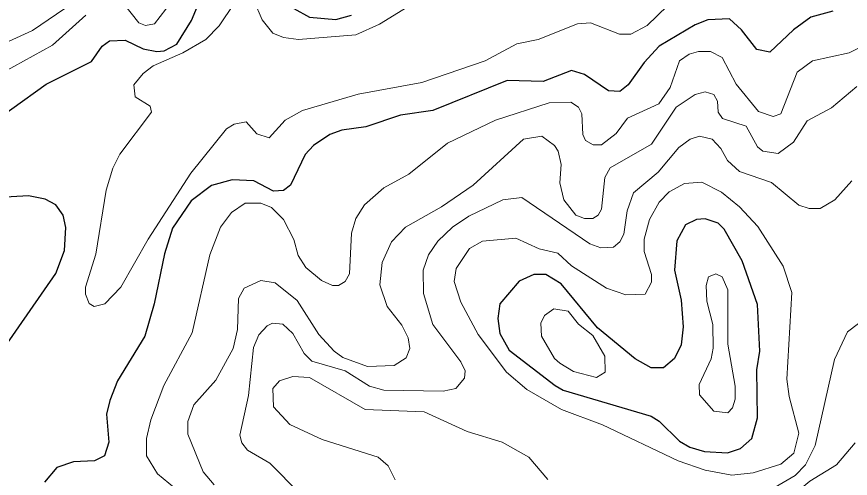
# Model space of a CAD drawing. Extents: x 577 to 602.9, y 7483.8 to 7511.6.
# Drawn here: x 578.987 to 580.203, y 7485.164 to 7485.838 of the extents above; entities that cross this region are included whole.
import ezdxf

# ---------------------------------------------------------------- set-up
doc = ezdxf.new("R2010")
doc.units = 0
doc.header["$LTSCALE"] = 0.032
doc.layers.add('1', color=7, linetype='Continuous', lineweight=25)
doc.layers.add('2', color=7, linetype='Continuous', lineweight=13)

msp = doc.modelspace()

# ---------------------------------------------------------------- linework, layer by layer
at = {"layer": '1'}
for points in [[(578.9301, 7485.6675), (579.0303, 7485.7391), (579.0963, 7485.7725), (579.1122, 7485.7947), (579.1226, 7485.8027), (579.1456, 7485.8035), (579.1719, 7485.7908), (579.1917, 7485.7869), (579.2025, 7485.7879), (579.2208, 7485.7977), (579.2424, 7485.832), (579.3126, 7486.0007)], [(580.177, 7485.8456), (580.1452, 7485.8369), (580.1197, 7485.8186), (580.0855, 7485.786), (580.0665, 7485.79), (580.0442, 7485.8186), (580.0267, 7485.8345), (579.9949, 7485.8329), (579.9766, 7485.8258), (579.9241, 7485.7947), (579.9019, 7485.7709), (579.8788, 7485.7383), (579.8669, 7485.7288), (579.8502, 7485.7295), (579.8152, 7485.7534), (579.7961, 7485.759), (579.7547, 7485.7431), (579.7023, 7485.7447), (579.5941, 7485.7009), (579.5472, 7485.6938), (579.4963, 7485.6771), (579.4613, 7485.6723), (579.4438, 7485.6659), (579.42, 7485.65), (579.408, 7485.6365), (579.3866, 7485.592), (579.3762, 7485.584), (579.3619, 7485.5832), (579.3333, 7485.5983), (579.3015, 7485.5999), (579.2713, 7485.5912), (579.2419, 7485.5689), (579.2148, 7485.5292), (579.2029, 7485.4918), (579.1878, 7485.4186), (579.1743, 7485.3717), (579.1345, 7485.3065), (579.1234, 7485.2779), (579.1186, 7485.258), (579.1218, 7485.2167), (579.1154, 7485.1968), (579.1011, 7485.1896), (579.0701, 7485.188), (579.0462, 7485.1801), (579.028, 7485.1586)], [(579.3914, 7485.8496), (579.4144, 7485.8369), (579.4526, 7485.8337), (579.4756, 7485.8401)], [(578.9699, 7485.355), (579.0447, 7485.4632), (579.0574, 7485.4966), (579.059, 7485.53), (579.055, 7485.5482), (579.0447, 7485.5634), (579.0288, 7485.5713), (579.0049, 7485.5761), (578.962, 7485.5737)]]:
    msp.add_lwpolyline(points, dxfattribs=at)
msp.add_lwpolyline([(580.0708, 7485.3499), (580.0673, 7485.4178), (580.045, 7485.4815), (580.0187, 7485.5276), (580.01, 7485.5363), (579.9909, 7485.5427), (579.9782, 7485.5419), (579.9623, 7485.5339), (579.9496, 7485.5109), (579.9464, 7485.4679), (579.9559, 7485.4242), (579.9591, 7485.3852), (579.9559, 7485.359), (579.9464, 7485.3391), (579.9305, 7485.3256), (579.9122, 7485.3256), (579.8891, 7485.3383), (579.8343, 7485.3836), (579.781, 7485.4481), (579.7587, 7485.4616), (579.7412, 7485.4616), (579.7198, 7485.452), (579.6919, 7485.4186), (579.6887, 7485.3972), (579.6919, 7485.3757), (579.7054, 7485.351), (579.7722, 7485.2994), (579.7842, 7485.293), (579.9122, 7485.2548), (579.9241, 7485.2477), (579.9535, 7485.2182), (579.9686, 7485.2095), (579.9901, 7485.2031), (580.0235, 7485.2015), (580.0426, 7485.2079), (580.0593, 7485.2222), (580.0673, 7485.2524), (580.0665, 7485.3224)], close=True, dxfattribs=at)
at = {"layer": '2'}
for points in [[(579.3333, 7485.8615), (579.3452, 7485.8329), (579.3611, 7485.8138), (579.3762, 7485.8075), (579.3985, 7485.8043), (579.482, 7485.8114), (579.5162, 7485.8266), (579.6196, 7485.891)], [(579.9663, 7485.883), (579.9066, 7485.825), (579.8828, 7485.8122), (579.8661, 7485.8122), (579.8239, 7485.8289), (579.8048, 7485.8274), (579.7476, 7485.8043), (579.7166, 7485.7979), (579.6705, 7485.7733), (579.5782, 7485.7415), (579.4852, 7485.7248), (579.4041, 7485.7009), (579.3786, 7485.6866)], [(578.9516, 7485.7908), (579.0105, 7485.8178), (579.0804, 7485.8655)], [(579.3786, 7485.6866), (579.3556, 7485.6612), (579.3373, 7485.6667), (579.3222, 7485.6842), (579.3047, 7485.681), (579.2935, 7485.6739), (579.2411, 7485.6095), (579.179, 7485.5133), (579.1393, 7485.4433), (579.1162, 7485.4186), (579.1003, 7485.4147), (579.0932, 7485.4194), (579.0876, 7485.4329), (579.0876, 7485.4433), (579.1027, 7485.491), (579.1178, 7485.5848), (579.1274, 7485.6166), (579.1377, 7485.6373), (579.1838, 7485.6985), (579.1822, 7485.7073), (579.16, 7485.7208), (579.1584, 7485.7383), (579.1719, 7485.755), (579.1866, 7485.7662), (579.2297, 7485.7848), (579.2633, 7485.8043), (579.2824, 7485.8242), (579.3047, 7485.8568)], [(579.1433, 7485.8568), (579.1655, 7485.8289), (579.1751, 7485.825), (579.1886, 7485.8274), (579.2132, 7485.8592)], [(578.9405, 7485.7415), (579.0399, 7485.7963), (579.0884, 7485.8401)], [(579.3007, 7485.5522), (579.3206, 7485.5657), (579.3436, 7485.5657), (579.3587, 7485.5594), (579.3762, 7485.5419), (579.3914, 7485.5125), (579.3977, 7485.4894), (579.4088, 7485.4719), (579.4319, 7485.4528), (579.4478, 7485.4457), (579.4566, 7485.4457), (579.4661, 7485.4512), (579.4725, 7485.4624), (579.4756, 7485.522), (579.482, 7485.5435), (579.4947, 7485.5634), (579.5226, 7485.588), (579.5591, 7485.6079), (579.6156, 7485.6532), (579.6856, 7485.6866), (579.7635, 7485.7121), (579.7953, 7485.7128), (579.8064, 7485.7057), (579.8112, 7485.6961), (579.8128, 7485.6659), (579.8168, 7485.6572), (579.8279, 7485.6508), (579.8398, 7485.6508), (579.8613, 7485.6675), (579.878, 7485.6898), (579.9233, 7485.7105), (579.94, 7485.7343), (579.9535, 7485.7733), (579.9679, 7485.7828), (579.9814, 7485.7868), (579.9989, 7485.7868), (580.0156, 7485.7781), (580.0362, 7485.7391), (580.0688, 7485.6993), (580.0903, 7485.6922), (580.1014, 7485.6961), (580.1253, 7485.7566), (580.1476, 7485.7733), (580.2008, 7485.7852), (580.2629, 7485.8162)], [(580.212, 7485.7359), (580.1754, 7485.7049), (580.1396, 7485.6858), (580.1197, 7485.6548), (580.0975, 7485.6381), (580.0752, 7485.6413), (580.0673, 7485.6476), (580.0506, 7485.6779), (580.0164, 7485.689), (580.01, 7485.6985), (580.0092, 7485.7144), (580.0036, 7485.724), (579.9909, 7485.728), (579.9766, 7485.724), (579.9488, 7485.7057), (579.913, 7485.6516), (579.8526, 7485.6174), (579.8446, 7485.6031), (579.8398, 7485.557), (579.8351, 7485.5482), (579.8271, 7485.5435), (579.8152, 7485.5435), (579.8025, 7485.5482), (579.785, 7485.5705), (579.7794, 7485.5952), (579.781, 7485.6222), (579.777, 7485.6413), (579.7714, 7485.65), (579.7532, 7485.6635), (579.7261, 7485.6588), (579.653, 7485.592), (579.6068, 7485.5602), (579.5544, 7485.5308), (579.5337, 7485.5093), (579.5202, 7485.4791), (579.517, 7485.4465), (579.5273, 7485.4147), (579.5488, 7485.3876), (579.5583, 7485.3693), (579.5607, 7485.3534), (579.5552, 7485.3399), (579.5377, 7485.3288), (579.4987, 7485.3272), (579.4629, 7485.3407), (579.4502, 7485.3495), (579.4279, 7485.3741), (579.3961, 7485.4234), (579.3643, 7485.4496), (579.3436, 7485.4528), (579.319, 7485.4417), (579.311, 7485.4266), (579.3094, 7485.3813)], [(580.2048, 7485.5983), (580.1802, 7485.5705), (580.1587, 7485.5578), (580.1428, 7485.5578), (580.1277, 7485.5626), (580.0879, 7485.596), (580.041, 7485.6119), (580.0235, 7485.6278), (580.014, 7485.6453), (580.0013, 7485.6588), (579.983, 7485.6635), (579.9694, 7485.6588), (579.9527, 7485.6468), (579.9225, 7485.6111), (579.8867, 7485.5808), (579.8772, 7485.5546), (579.8724, 7485.5204), (579.8669, 7485.5093), (579.8573, 7485.5013), (579.839, 7485.5005), (579.8231, 7485.5061), (579.7237, 7485.5737), (579.6959, 7485.5705), (579.6466, 7485.5467), (579.6227, 7485.5308), (579.6013, 7485.5101), (579.5878, 7485.4902), (579.5798, 7485.4679), (579.5806, 7485.4337), (579.5941, 7485.3884), (579.6347, 7485.3343), (579.641, 7485.3208), (579.6402, 7485.3105), (579.6275, 7485.2954), (579.6092, 7485.2914), (579.5226, 7485.293), (579.5019, 7485.2986), (579.4661, 7485.3208), (579.4176, 7485.3351), (579.4065, 7485.3463), (579.3898, 7485.3757), (579.3754, 7485.3892), (579.3603, 7485.3908), (579.3524, 7485.3868), (579.3405, 7485.3733), (579.3325, 7485.355), (579.3254, 7485.285), (579.3126, 7485.227), (579.3158, 7485.2159), (579.3238, 7485.2055), (579.3564, 7485.1864), (579.4001, 7485.1419)], [(579.226, 7485.1435), (579.1926, 7485.1705), (579.1767, 7485.1968), (579.1767, 7485.2222), (579.183, 7485.2493), (579.2021, 7485.2994), (579.2434, 7485.3765), (579.2689, 7485.4902), (579.2848, 7485.5308), (579.3007, 7485.5522)], [(580.1794, 7485.3375), (580.1985, 7485.3781), (580.2144, 7485.39)], [(579.3094, 7485.3813), (579.3031, 7485.3534), (579.2776, 7485.3073), (579.2458, 7485.2715), (579.2371, 7485.2469), (579.2371, 7485.2286), (579.2594, 7485.1737), (579.2753, 7485.1546)], [(580.0673, 7485.1363), (580.1221, 7485.1682), (580.1372, 7485.1841), (580.1515, 7485.2119), (580.1794, 7485.3375)], [(579.7619, 7485.1626), (579.7341, 7485.1952), (579.6951, 7485.2167), (579.6442, 7485.2326), (579.5814, 7485.2612), (579.4955, 7485.2644), (579.4144, 7485.3113), (579.3898, 7485.3129), (579.3707, 7485.3065), (579.3611, 7485.2954), (579.3619, 7485.2683), (579.3858, 7485.2429), (579.4327, 7485.2206), (579.5146, 7485.1952), (579.5289, 7485.1825), (579.5393, 7485.1618)], [(580.2136, 7484.9654), (580.2, 7484.9415), (580.1849, 7484.9296), (580.169, 7484.9296), (580.146, 7484.9471), (580.1301, 7484.9535), (580.0712, 7484.9471), (580.037, 7484.9535), (579.9337, 7485.0004), (579.9074, 7485.0163), (579.8899, 7485.0417), (579.8836, 7485.0576), (579.8875, 7485.0759), (579.8987, 7485.0847), (579.9209, 7485.0847), (579.9631, 7485.0751), (579.9941, 7485.0735), (580.0354, 7485.0886), (580.0999, 7485.1236), (580.1436, 7485.1602), (580.1826, 7485.1841), (580.2096, 7485.2159)]]:
    msp.add_lwpolyline(points, dxfattribs=at)
for points in [[(579.9861, 7485.5962), (579.9607, 7485.5944), (579.9384, 7485.5824), (579.9241, 7485.5673), (579.9098, 7485.5419), (579.9019, 7485.5133), (579.9019, 7485.495), (579.913, 7485.4616), (579.913, 7485.4504), (579.9034, 7485.4329), (579.8756, 7485.4321), (579.847, 7485.4417), (579.7961, 7485.4743), (579.7762, 7485.4926), (579.7492, 7485.4989), (579.715, 7485.5148), (579.6665, 7485.5101), (579.6474, 7485.4997), (579.6283, 7485.4703), (579.6251, 7485.4512), (579.6347, 7485.421), (579.6601, 7485.3741), (579.7015, 7485.3192), (579.7309, 7485.2938), (579.7818, 7485.2644), (579.8414, 7485.2421), (579.9519, 7485.1896), (579.9909, 7485.1761), (580.0299, 7485.1689), (580.0609, 7485.1721), (580.1014, 7485.1848), (580.1205, 7485.2008), (580.1277, 7485.2302), (580.1134, 7485.2835), (580.1102, 7485.3089), (580.1173, 7485.4353), (580.1046, 7485.4735), (580.068, 7485.5315), (580.041, 7485.5602), (580.0148, 7485.5816)], [(579.9822, 7485.3009), (579.983, 7485.2858), (580.0036, 7485.262), (580.0243, 7485.2596), (580.0307, 7485.2668), (580.0346, 7485.2795), (580.0346, 7485.2986), (580.0243, 7485.3598), (580.0243, 7485.4393), (580.0156, 7485.4584), (580.0068, 7485.4624), (579.9957, 7485.4584), (579.9925, 7485.4457), (579.9933, 7485.4226), (580.002, 7485.3884), (580.0028, 7485.3542), (579.9997, 7485.3383)], [(579.8064, 7485.3892), (579.7913, 7485.4083), (579.7706, 7485.4115), (579.7571, 7485.4019), (579.7516, 7485.3908), (579.7524, 7485.3717), (579.7714, 7485.3391), (579.7794, 7485.332), (579.7993, 7485.32), (579.8327, 7485.3113), (579.8454, 7485.3192), (579.8446, 7485.3423), (579.8271, 7485.3725)]]:
    msp.add_lwpolyline(points, close=True, dxfattribs=at)

doc.saveas('drawing.dxf')
